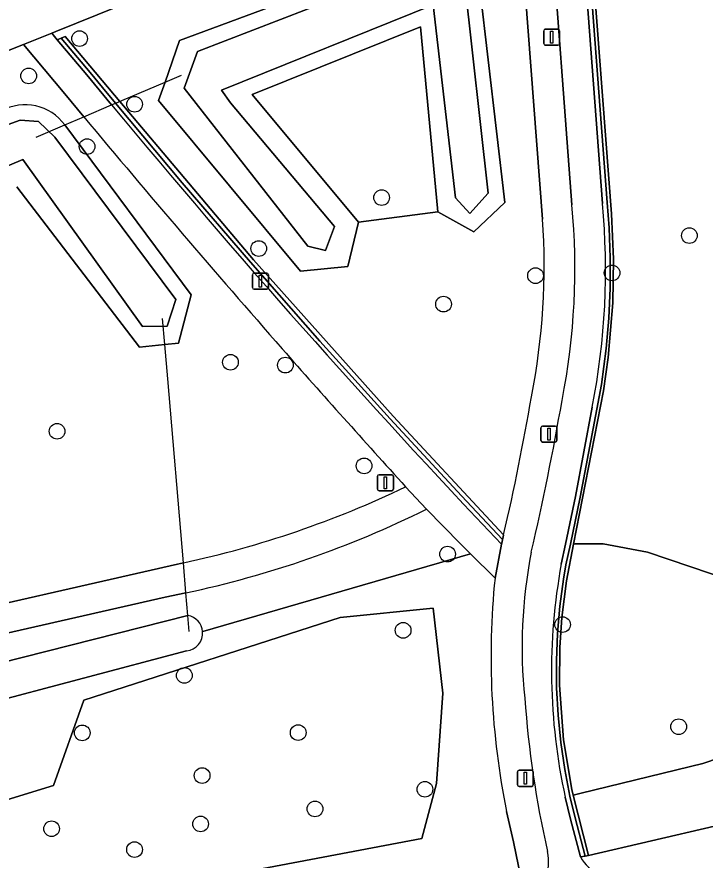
# Model space of a CAD drawing. Extents: x 159053 to 160042, y 380449 to 381423.
# Drawn here: x 159454.1 to 159497, y 380817.2 to 380869.8 of the extents above; entities that cross this region are included whole.
import ezdxf

# ---------------------------------------------------------------- set-up
doc = ezdxf.new("R2010")
doc.units = 0
for name, color, linetype in [('IMGEO_Boom', 7, 'Continuous'), ('IMGEO_Duiker', 7, 'Continuous'), ('IMGEO_Fietspad_gesloten', 7, 'Continuous'), ('IMGEO_Groenvoorziening', 7, 'Continuous'), ('IMGEO_Haag', 7, 'Continuous'), ('IMGEO_Lichtmast', 7, 'Continuous'), ('IMGEO_Oever', 7, 'Continuous'), ('IMGEO_Rijbaan_lokaal_open', 7, 'Continuous'), ('IMGEO_Verkeersbordpaal', 7, 'Continuous'), ('IMGEO_Voetpad_open', 7, 'Continuous'), ('IMGEO_Waterloop', 7, 'Continuous')]:
    doc.layers.add(name, color=color, linetype=linetype)

msp = doc.modelspace()

# ---------------------------------------------------------------- linework, layer by layer
at = {"layer": 'IMGEO_Boom'}
for centre in [(159457.992, 380868.427), (159454.817, 380866.1), (159461.427, 380864.333), (159458.459, 380861.694), (159476.835, 380858.513), (159496.032, 380856.142), (159469.168, 380855.336), (159491.208, 380853.816), (159486.437, 380853.643), (159480.697, 380851.868), (159467.406, 380848.244), (159470.83, 380848.063), (159456.589, 380843.939), (159475.741, 380841.784), (159480.948, 380836.279), (159488.124, 380831.885), (159478.175, 380831.527), (159464.528, 380828.714), (159495.364, 380825.516), (159458.161, 380825.134), (159471.631, 380825.146), (159465.638, 380822.471), (159479.536, 380821.614), (159472.678, 380820.388), (159456.246, 380819.155), (159465.543, 380819.451), (159461.421, 380817.852)]:
    msp.add_circle(centre, 0.489, dxfattribs=at)
at = {"layer": 'IMGEO_Duiker'}
for points in [[(159455.283, 380862.273), (159457.074, 380863.041), (159458.258, 380863.549), (159459.994, 380864.293), (159460.233, 380864.396), (159460.504, 380864.512), (159460.629, 380864.565), (159463.323, 380865.72), (159464.341, 380866.157)], [(159464.832, 380831.461), (159464.748, 380832.451), (159464.628, 380833.858), (159464.468, 380835.733), (159463.491, 380847.203), (159463.308, 380849.351), (159463.171, 380850.963)]]:
    msp.add_lwpolyline(points, dxfattribs=at)
at = {"layer": 'IMGEO_Fietspad_gesloten'}
for points in [[(159490.604, 380858.14), (159489.242, 380876.345), (159489.189, 380876.932), (159489.143, 380877.439), (159487.234, 380877.533), (159487.353, 380876.129), (159488.707, 380858.061)], [(159488.04, 380835.663), (159488.3, 380836.907), (159488.92, 380839.879), (159489.969, 380845.446)], [(159489.243, 380817.393), (159488.61, 380819.761), (159488.286, 380821.119)]]:
    msp.add_lwpolyline(points, dxfattribs=at)
for centre, radius, start, end in [((159446.4, 380854.093), 42.493, 348.8248, 5.3586), ((159447.061, 380853.955), 43.744, 348.783, 5.4895), ((159328.284, 380873.375), 162.155, 346.81764, 350.22965), ((159516.262, 380830.51), 30.666, 168.9352, 186.0191), ((159524.271, 380829.002), 36.838, 169.5822, 192.3558), ((159549.685, 380831.874), 64.084, 184.09843, 192.74073), ((159484.325, 380817.107), 2.924, 301.1704, 12.525), ((159491.753, 380818.867), 2.911, 210.4298, 273.5822)]:
    msp.add_arc(centre, radius, start, end, dxfattribs=at)
at = {"layer": 'IMGEO_Groenvoorziening'}
for points in [[(159486.877, 380857.176), (159485.434, 380875.998), (159485.331, 380877.412), (159479.985, 380876.524), (159479.669, 380876.485)], [(159489.447, 380877.408), (159489.295, 380877.424), (159489.143, 380877.439), (159489.189, 380876.932), (159489.493, 380876.901), (159489.703, 380876.879), (159491.166, 380857.506), (159491.299, 380854.681), (159491.259, 380851.955), (159490.971, 380848.541), (159490.671, 380846.467), (159488.814, 380836.91), (159488.914, 380836.911), (159489.136, 380836.913), (159490.645, 380836.924), (159493.43, 380836.403), (159500, 380834.174)], [(159489.539, 380876.395), (159490.9, 380858.2), (159491.024, 380856.632), (159491.097, 380854.75), (159491.091, 380852.867), (159491.004, 380850.986), (159490.837, 380849.11), (159490.541, 380846.863), (159489.214, 380839.821), (159488.607, 380836.909), (159488.336, 380835.61), (159488.184, 380834.723), (159487.956, 380833.033), (159487.807, 380831.337), (159487.738, 380829.636), (159487.748, 380827.934), (159487.838, 380826.233), (159488.007, 380824.539), (159488.254, 380822.854), (159488.578, 380821.19), (159488.903, 380819.827), (159489.538, 380817.453), (159489.734, 380817.493), (159488.783, 380821.241), (159488.69, 380821.607), (159488.19, 380824.696), (159487.939, 380828.117), (159487.961, 380830.456), (159488.082, 380832.337), (159488.366, 380834.603), (159488.814, 380836.91), (159490.671, 380846.467), (159490.971, 380848.541), (159491.259, 380851.955), (159491.299, 380854.681), (159491.166, 380857.506), (159489.703, 380876.879)], [(159488.286, 380821.119), (159488.61, 380819.761), (159489.243, 380817.393), (159489.538, 380817.453), (159488.903, 380819.827), (159488.578, 380821.19), (159488.254, 380822.854), (159488.007, 380824.539), (159487.838, 380826.233), (159487.748, 380827.934), (159487.738, 380829.636), (159487.807, 380831.337), (159487.956, 380833.033), (159488.184, 380834.723), (159488.336, 380835.61), (159488.607, 380836.909), (159489.214, 380839.821), (159490.541, 380846.863), (159490.837, 380849.11), (159491.004, 380850.986), (159491.091, 380852.867), (159491.097, 380854.75), (159491.024, 380856.632), (159490.9, 380858.2), (159489.539, 380876.395)], [(159489.242, 380876.345), (159490.604, 380858.14)], [(159482.961, 380871.582), (159484.529, 380858.213), (159482.582, 380856.367), (159480.348, 380857.634), (159475.4, 380856.976), (159474.72, 380854.207), (159471.766, 380853.934), (159462.922, 380864.567), (159463.323, 380865.72), (159464.22, 380868.302), (159480.289, 380874.282)], [(159463.709, 380871.809), (159461.674, 380870.962), (159456.504, 380868.861), (159456.261, 380868.762), (159456.6, 380868.36), (159456.843, 380868.459), (159457.084, 380868.557), (159460.504, 380864.512), (159468.847, 380854.64), (159477.556, 380844.88), (159484.447, 380837.486)], [(159484.379, 380837.193), (159481.816, 380839.908), (159477.371, 380844.711), (159472.985, 380849.566), (159468.658, 380854.476), (159464.392, 380859.439), (159460.233, 380864.396), (159459.415, 380865.386), (159458.658, 380866.306), (159456.843, 380868.459), (159456.6, 380868.36), (159458.453, 380866.162), (159459.222, 380865.227), (159459.994, 380864.293)], [(159458.258, 380863.549), (159457.065, 380864.986), (159454.503, 380868.061), (159443.031, 380863.534), (159442.822, 380863.452)], [(159457.074, 380863.041), (159464.961, 380852.448), (159464.167, 380849.439), (159463.308, 380849.351), (159461.737, 380849.19), (159454.08, 380859.19)], [(159489.969, 380845.446), (159488.92, 380839.879), (159488.3, 380836.907), (159488.04, 380835.663)], [(159465.671, 380831.444), (159482.373, 380836.301), (159481.729, 380836.94), (159479.633, 380839.081)], [(159419.364, 380825.458), (159432.517, 380828.456), (159431.257, 380834.167), (159445.759, 380837.468), (159447.084, 380831.776), (159464.103, 380835.655), (159464.468, 380835.733)], [(159484.31, 380836.901), (159484.344, 380837.047), (159484.379, 380837.193)], [(159500, 380834.174), (159493.43, 380836.403), (159490.645, 380836.924), (159489.136, 380836.913), (159488.914, 380836.911), (159488.814, 380836.91), (159488.366, 380834.603), (159488.082, 380832.337), (159487.961, 380830.456), (159487.939, 380828.117), (159488.19, 380824.696), (159488.69, 380821.607), (159488.783, 380821.241), (159488.869, 380821.262), (159489.277, 380821.362), (159496.878, 380823.218), (159500, 380824.281)], [(159483.908, 380834.776), (159482.373, 380836.301), (159465.671, 380831.444)], [(159464.628, 380833.858), (159463.339, 380833.597), (159419.463, 380823.617)], [(159456.373, 380821.858), (159458.258, 380827.171), (159474.253, 380832.328), (159480.043, 380832.917), (159480.656, 380827.608), (159480.253, 380821.97), (159479.337, 380818.54), (159463.622, 380815.563), (159464.306, 380810.051), (159478.489, 380813.151), (159485.838, 380814.605), (159485.055, 380818.346), (159484.633, 380820.227)], [(159419.21, 380820.907), (159464.748, 380832.451)], [(159464.665, 380830.251), (159419.663, 380818.318)], [(159500, 380824.281), (159496.878, 380823.218), (159489.277, 380821.362), (159488.869, 380821.262), (159488.783, 380821.241), (159489.734, 380817.493), (159497.607, 380819.322)], [(159325.042, 380787.471), (159323.835, 380787.372), (159324.06, 380786.292), (159325.335, 380780.169), (159358.839, 380787.353), (159366.188, 380788.885), (159373.348, 380790.451), (159392.3, 380794.485), (159401.342, 380796.428), (159399.93, 380802.675), (159400.53, 380803.747), (159401.611, 380804.823), (159402.648, 380805.353), (159456.373, 380821.858)]]:
    msp.add_lwpolyline(points, dxfattribs=at)
for points in [[(159480.348, 380857.634), (159479.25, 380869.156), (159468.765, 380864.946), (159475.4, 380856.976)], [(159484.447, 380837.486), (159477.556, 380844.88), (159468.847, 380854.64), (159460.504, 380864.512), (159457.084, 380868.557), (159456.843, 380868.459), (159458.658, 380866.306), (159459.415, 380865.386), (159460.233, 380864.396), (159464.392, 380859.439), (159468.658, 380854.476), (159472.985, 380849.566), (159477.371, 380844.711), (159481.816, 380839.908), (159484.379, 380837.193), (159484.413, 380837.34)], [(159463.622, 380815.563), (159479.337, 380818.54), (159480.253, 380821.97), (159480.656, 380827.608), (159480.043, 380832.917), (159474.253, 380832.328), (159458.258, 380827.171), (159456.373, 380821.858), (159402.648, 380805.353), (159401.611, 380804.823), (159400.53, 380803.747), (159399.93, 380802.675), (159401.342, 380796.428), (159422.742, 380801.026), (159452.319, 380807.43), (159464.306, 380810.051)]]:
    msp.add_lwpolyline(points, close=True, dxfattribs=at)
for centre, radius, start, end in [((159454.599, 380861.235), 3.064, 36.1173, 118.8711), ((159872.612, 381206.087), 535.796, 219.63682, 223.5544), ((159991.612, 381307.433), 693.901, 219.768899, 221.340293), ((159447.061, 380853.955), 43.744, 348.783, 5.4895), ((159443.966, 380854.31), 43.007, 348.9897, 3.8215), ((160006.64, 381320.717), 713.959, 221.344065, 222.27138), ((159338.399, 380871.379), 149.929, 346.93487, 350.29174), ((159451.219, 380897.093), 62.774, 282.18409, 295.59081), ((159451.254, 380896.445), 64, 282.062, 296.32238), ((159524.271, 380829.002), 36.838, 169.5822, 192.3558), ((159531.971, 380829.879), 48.312, 174.1819, 191.5237), ((159464.564, 380831.356), 1.11, 4.5346, 80.4811), ((159464.564, 380831.357), 1.11, 275.2097, 4.5116)]:
    msp.add_arc(centre, radius, start, end, dxfattribs=at)
at = {"layer": 'IMGEO_Haag'}
for points in [[(159489.539, 380876.395), (159490.9, 380858.2), (159491.024, 380856.632), (159491.097, 380854.75), (159491.091, 380852.867), (159491.004, 380850.986), (159490.837, 380849.11), (159490.541, 380846.863), (159489.214, 380839.821), (159488.607, 380836.909), (159488.336, 380835.61), (159488.184, 380834.723), (159487.956, 380833.033), (159487.807, 380831.337), (159487.738, 380829.636), (159487.748, 380827.934), (159487.838, 380826.233), (159488.007, 380824.539), (159488.254, 380822.854), (159488.578, 380821.19), (159488.903, 380819.827), (159489.538, 380817.453), (159489.734, 380817.493), (159488.783, 380821.241), (159488.69, 380821.607), (159488.19, 380824.696), (159487.939, 380828.117), (159487.961, 380830.456), (159488.082, 380832.337), (159488.366, 380834.603), (159488.814, 380836.91), (159490.671, 380846.467), (159490.971, 380848.541), (159491.259, 380851.955), (159491.299, 380854.681), (159491.166, 380857.506), (159489.703, 380876.879)], [(159488.286, 380821.119), (159488.61, 380819.761), (159489.243, 380817.393), (159489.538, 380817.453), (159488.903, 380819.827), (159488.578, 380821.19), (159488.254, 380822.854), (159488.007, 380824.539), (159487.838, 380826.233), (159487.748, 380827.934), (159487.738, 380829.636), (159487.807, 380831.337), (159487.956, 380833.033), (159488.184, 380834.723), (159488.336, 380835.61), (159488.607, 380836.909), (159489.214, 380839.821), (159490.541, 380846.863), (159490.837, 380849.11), (159491.004, 380850.986), (159491.091, 380852.867), (159491.097, 380854.75), (159491.024, 380856.632), (159490.9, 380858.2), (159489.539, 380876.395)], [(159489.242, 380876.345), (159490.604, 380858.14)], [(159484.379, 380837.193), (159481.816, 380839.908), (159477.371, 380844.711), (159472.985, 380849.566), (159468.658, 380854.476), (159464.392, 380859.439), (159460.233, 380864.396), (159459.415, 380865.386), (159458.658, 380866.306), (159456.843, 380868.459), (159456.6, 380868.36), (159458.453, 380866.162), (159459.222, 380865.227), (159459.994, 380864.293)], [(159489.969, 380845.446), (159488.92, 380839.879), (159488.3, 380836.907), (159488.04, 380835.663)], [(159484.31, 380836.901), (159484.344, 380837.047), (159484.379, 380837.193)]]:
    msp.add_lwpolyline(points, dxfattribs=at)
msp.add_lwpolyline([(159484.447, 380837.486), (159477.556, 380844.88), (159468.847, 380854.64), (159460.504, 380864.512), (159457.084, 380868.557), (159456.843, 380868.459), (159458.658, 380866.306), (159459.415, 380865.386), (159460.233, 380864.396), (159464.392, 380859.439), (159468.658, 380854.476), (159472.985, 380849.566), (159477.371, 380844.711), (159481.816, 380839.908), (159484.379, 380837.193), (159484.413, 380837.34)], close=True, dxfattribs=at)
for centre, radius, start, end in [((159872.612, 381206.087), 535.796, 219.63682, 223.5544), ((159447.061, 380853.955), 43.744, 348.783, 5.4895), ((159524.271, 380829.002), 36.838, 169.5822, 192.3558)]:
    msp.add_arc(centre, radius, start, end, dxfattribs=at)
at = {"layer": 'IMGEO_Lichtmast'}
for p, q in [((159486.946, 380868.117), (159486.946, 380868.917)), ((159486.946, 380868.917), (159486.946, 380868.117)), ((159487.046, 380869.017), (159487.836, 380869.017)), ((159487.836, 380869.017), (159487.046, 380869.017)), ((159487.936, 380868.917), (159487.936, 380868.117)), ((159487.936, 380868.117), (159487.936, 380868.917)), ((159487.836, 380868.017), (159487.046, 380868.017)), ((159487.046, 380868.017), (159487.836, 380868.017)), ((159468.78, 380852.901), (159468.78, 380853.701)), ((159468.78, 380853.701), (159468.78, 380852.901)), ((159468.88, 380853.801), (159469.67, 380853.801)), ((159469.67, 380853.801), (159468.88, 380853.801)), ((159469.77, 380853.701), (159469.77, 380852.901)), ((159469.77, 380852.901), (159469.77, 380853.701)), ((159469.67, 380852.801), (159468.88, 380852.801)), ((159468.88, 380852.801), (159469.67, 380852.801)), ((159486.875, 380844.263), (159487.665, 380844.263)), ((159487.665, 380844.263), (159486.875, 380844.263)), ((159486.775, 380843.363), (159486.775, 380844.163)), ((159486.775, 380844.163), (159486.775, 380843.363)), ((159487.765, 380844.163), (159487.765, 380843.363)), ((159487.765, 380843.363), (159487.765, 380844.163)), ((159487.665, 380843.263), (159486.875, 380843.263)), ((159486.875, 380843.263), (159487.665, 380843.263)), ((159485.308, 380821.898), (159485.308, 380822.698)), ((159485.308, 380822.698), (159485.308, 380821.898)), ((159485.408, 380822.798), (159486.198, 380822.798)), ((159486.198, 380822.798), (159485.408, 380822.798)), ((159486.298, 380822.698), (159486.298, 380821.898)), ((159486.298, 380821.898), (159486.298, 380822.698)), ((159486.198, 380821.798), (159485.408, 380821.798)), ((159485.408, 380821.798), (159486.198, 380821.798))]:
    msp.add_line(p, q, dxfattribs=at)
for points in [[(159487.366, 380868.892), (159487.516, 380868.892), (159487.516, 380868.142), (159487.366, 380868.142), (159487.366, 380868.892)], [(159469.2, 380853.676), (159469.35, 380853.676), (159469.35, 380852.926), (159469.2, 380852.926), (159469.2, 380853.676)], [(159487.195, 380844.138), (159487.345, 380844.138), (159487.345, 380843.388), (159487.195, 380843.388), (159487.195, 380844.138)], [(159485.728, 380822.673), (159485.878, 380822.673), (159485.878, 380821.923), (159485.728, 380821.923), (159485.728, 380822.673)]]:
    msp.add_lwpolyline(points, dxfattribs=at)
for centre, start, end in [((159487.046, 380868.917), 90, 180), ((159487.046, 380868.917), 90, 180), ((159487.836, 380868.917), 0, 90), ((159487.836, 380868.917), 360, 90), ((159487.046, 380868.117), 180, 270), ((159487.046, 380868.117), 180, 270), ((159487.836, 380868.117), 270, 0), ((159487.836, 380868.117), 270, 0), ((159468.88, 380853.701), 90, 180), ((159468.88, 380853.701), 90, 180), ((159469.67, 380853.701), 0, 90), ((159469.67, 380853.701), 360, 90), ((159468.88, 380852.901), 180, 270), ((159468.88, 380852.901), 180, 270), ((159469.67, 380852.901), 270, 0), ((159469.67, 380852.901), 270, 0), ((159486.875, 380844.163), 90, 180), ((159486.875, 380844.163), 90, 180), ((159487.665, 380844.163), 0, 90), ((159487.665, 380844.163), 360, 90), ((159486.875, 380843.363), 180, 270), ((159486.875, 380843.363), 180, 270), ((159487.665, 380843.363), 270, 0), ((159487.665, 380843.363), 270, 0), ((159485.408, 380822.698), 90, 180), ((159485.408, 380822.698), 90, 180), ((159486.198, 380822.698), 0, 90), ((159486.198, 380822.698), 360, 90), ((159485.408, 380821.898), 180, 270), ((159485.408, 380821.898), 180, 270), ((159486.198, 380821.898), 270, 0), ((159486.198, 380821.898), 270, 0)]:
    msp.add_arc(centre, 0.1, start, end, dxfattribs=at)
at = {"layer": 'IMGEO_Oever'}
for points in [[(159480.289, 380874.282), (159464.22, 380868.302), (159463.323, 380865.72), (159462.922, 380864.567), (159471.766, 380853.934), (159474.72, 380854.207), (159475.4, 380856.976)], [(159475.4, 380856.976), (159468.765, 380864.946), (159479.25, 380869.156), (159480.348, 380857.634), (159482.582, 380856.367), (159484.529, 380858.213), (159482.961, 380871.582)], [(159423.237, 380839.871), (159423.205, 380851.113), (159423.502, 380852.217), (159423.927, 380852.896), (159424.755, 380853.427), (159425.923, 380853.746), (159433.184, 380855.444), (159445.668, 380859.521), (159452.759, 380862.79), (159454.288, 380863.342), (159455.434, 380863.257), (159456.454, 380862.281), (159463.991, 380852.164), (159463.46, 380850.497), (159461.91, 380850.465), (159454.46, 380860.885), (159446.308, 380857.445), (159440.872, 380855.534), (159432.677, 380853.029), (159428.314, 380851.702), (159426.998, 380851.437), (159425.331, 380851.023), (159425.32, 380850.566), (159425.554, 380839.781)], [(159464.961, 380852.448), (159457.074, 380863.041)], [(159454.08, 380859.19), (159461.737, 380849.19), (159463.308, 380849.351), (159464.167, 380849.439), (159464.961, 380852.448)]]:
    msp.add_lwpolyline(points, dxfattribs=at)
msp.add_lwpolyline([(159481.451, 380858.491), (159480.05, 380870.529), (159466.844, 380865.221), (159467.401, 380864.43), (159473.892, 380856.707), (159473.34, 380855.221), (159472.236, 380855.476), (159464.508, 380865.327), (159465.357, 380867.62), (159479.158, 380872.971), (159480.559, 380873.268), (159481.493, 380872.928), (159482.003, 380872.037), (159483.489, 380858.788), (159482.343, 380857.514)], close=True, dxfattribs=at)
msp.add_arc((159454.599, 380861.235), 3.064, 36.1173, 118.8711, dxfattribs=at)
at = {"layer": 'IMGEO_Rijbaan_lokaal_open'}
msp.add_lwpolyline([(159441.244, 380868.205), (159443.031, 380863.534), (159454.503, 380868.061), (159456.261, 380868.762), (159456.504, 380868.861), (159461.674, 380870.962), (159459.803, 380875.665)], dxfattribs=at)
at = {"layer": 'IMGEO_Verkeersbordpaal'}
for p, q in [((159476.578, 380840.33), (159476.578, 380841.13)), ((159476.578, 380841.13), (159476.578, 380840.33)), ((159476.678, 380841.23), (159477.468, 380841.23)), ((159477.468, 380841.23), (159476.678, 380841.23)), ((159477.568, 380841.13), (159477.568, 380840.33)), ((159477.568, 380840.33), (159477.568, 380841.13)), ((159477.468, 380840.23), (159476.678, 380840.23)), ((159476.678, 380840.23), (159477.468, 380840.23))]:
    msp.add_line(p, q, dxfattribs=at)
msp.add_lwpolyline([(159476.998, 380841.105), (159477.148, 380841.105), (159477.148, 380840.355), (159476.998, 380840.355), (159476.998, 380841.105)], dxfattribs=at)
for centre, start, end in [((159476.678, 380841.13), 90, 180), ((159476.678, 380841.13), 90, 180), ((159477.468, 380841.13), 0, 90), ((159477.468, 380841.13), 360, 90), ((159476.678, 380840.33), 180, 270), ((159476.678, 380840.33), 180, 270), ((159477.468, 380840.33), 270, 0), ((159477.468, 380840.33), 270, 0)]:
    msp.add_arc(centre, 0.1, start, end, dxfattribs=at)
at = {"layer": 'IMGEO_Voetpad_open'}
for points in [[(159487.353, 380876.129), (159487.234, 380877.533), (159485.331, 380877.412), (159485.434, 380875.998), (159486.877, 380857.176)], [(159488.707, 380858.061), (159487.353, 380876.129)], [(159459.994, 380864.293), (159459.222, 380865.227), (159458.453, 380866.162), (159456.6, 380868.36), (159456.261, 380868.762), (159454.503, 380868.061), (159457.065, 380864.986), (159458.258, 380863.549)], [(159479.633, 380839.081), (159478.334, 380840.477)], [(159478.334, 380840.477), (159479.633, 380839.081), (159481.729, 380836.94), (159482.373, 380836.301), (159483.908, 380834.776), (159484.31, 380836.901)], [(159484.447, 380837.486), (159484.413, 380837.34), (159484.379, 380837.193), (159484.344, 380837.047), (159484.31, 380836.901), (159483.908, 380834.776)], [(159464.468, 380835.733), (159464.103, 380835.655), (159447.084, 380831.776), (159432.517, 380828.456), (159419.364, 380825.458)], [(159419.463, 380823.617), (159463.339, 380833.597), (159464.628, 380833.858)], [(159484.633, 380820.227), (159485.055, 380818.346), (159485.838, 380814.605)], [(159497.607, 380819.322), (159489.734, 380817.493), (159489.538, 380817.453), (159489.243, 380817.393)]]:
    msp.add_lwpolyline(points, dxfattribs=at)
for centre, radius, start, end in [((159872.612, 381206.087), 535.796, 219.63682, 223.5544), ((159991.612, 381307.433), 693.901, 219.768899, 221.340293), ((159446.4, 380854.093), 42.493, 348.8248, 5.3586), ((159443.966, 380854.31), 43.007, 348.9897, 3.8215), ((160006.64, 381320.717), 713.959, 221.344065, 222.27138), ((159338.399, 380871.379), 149.929, 346.93487, 350.29174), ((159328.284, 380873.375), 162.155, 346.81764, 350.22965), ((159451.219, 380897.093), 62.774, 282.18409, 295.59081), ((159451.254, 380896.445), 64, 282.062, 296.32238), ((159516.262, 380830.51), 30.666, 168.9352, 186.0191), ((159531.971, 380829.879), 48.312, 174.1819, 191.5237), ((159549.685, 380831.874), 64.084, 184.09843, 192.74073), ((159484.325, 380817.107), 2.924, 301.1704, 12.525), ((159491.753, 380818.867), 2.911, 210.4298, 273.5822)]:
    msp.add_arc(centre, radius, start, end, dxfattribs=at)
at = {"layer": 'IMGEO_Waterloop'}
msp.add_lwpolyline([(159481.451, 380858.491), (159482.343, 380857.514), (159483.489, 380858.788), (159482.003, 380872.037), (159481.493, 380872.928), (159480.559, 380873.268), (159479.158, 380872.971), (159465.357, 380867.62), (159464.508, 380865.327), (159472.236, 380855.476), (159473.34, 380855.221), (159473.892, 380856.707), (159467.401, 380864.43), (159466.844, 380865.221), (159480.05, 380870.529)], close=True, dxfattribs=at)
for points in [[(159454.46, 380860.885), (159461.91, 380850.465), (159463.46, 380850.497), (159463.991, 380852.164), (159456.454, 380862.281), (159455.434, 380863.257), (159454.288, 380863.342), (159452.759, 380862.79), (159445.668, 380859.521), (159433.184, 380855.444), (159425.923, 380853.746), (159424.755, 380853.427), (159423.927, 380852.896), (159423.502, 380852.217), (159423.205, 380851.113), (159423.237, 380839.871)], [(159425.554, 380839.781), (159425.32, 380850.566), (159425.331, 380851.023), (159426.998, 380851.437), (159428.314, 380851.702), (159432.677, 380853.029), (159440.872, 380855.534), (159446.308, 380857.445), (159454.46, 380860.885)], [(159464.748, 380832.451), (159419.21, 380820.907)], [(159419.663, 380818.318), (159464.665, 380830.251)]]:
    msp.add_lwpolyline(points, dxfattribs=at)
for centre, start, end in [((159464.564, 380831.356), 4.5346, 80.4811), ((159464.564, 380831.357), 275.2097, 4.5116)]:
    msp.add_arc(centre, 1.11, start, end, dxfattribs=at)

doc.saveas('drawing.dxf')
